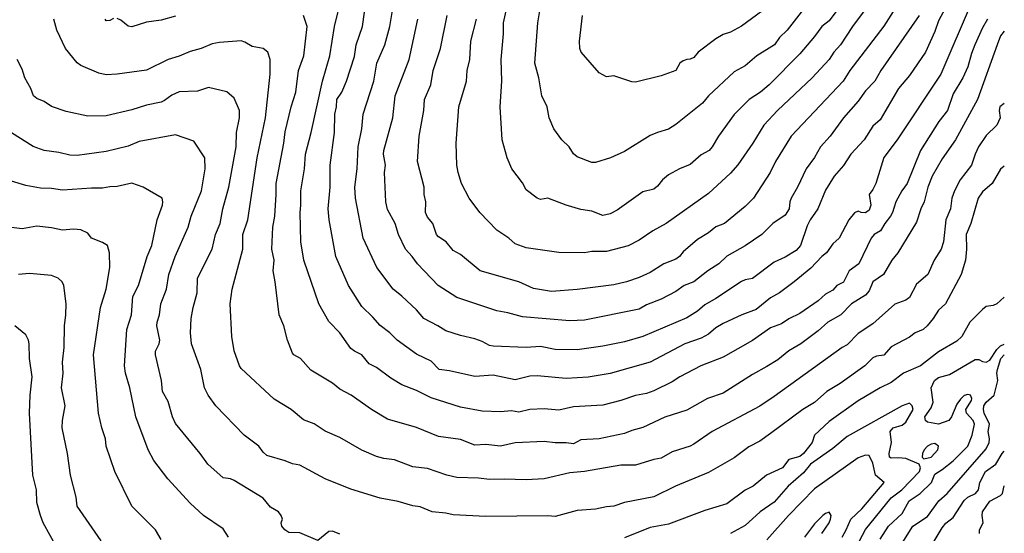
# Model space of a CAD drawing. Header units: metres. Extents: x -46681 to -43747, y -240911 to -237677.
# Tile 1020 of 1056: x -43881 to -43747, y -238481 to -238411. Entities that reach past the tile are written whole.
import ezdxf

# ---------------------------------------------------------------- set-up
doc = ezdxf.new("R2010")
doc.units = ezdxf.units.M
doc.layers.add('CONTOUR_INDEX', color=1, linetype='Continuous')
doc.layers.add('CONTOUR_INTER', color=3, linetype='Continuous')

msp = doc.modelspace()

# ---------------------------------------------------------------- linework, layer by layer
at = {"layer": 'CONTOUR_INDEX'}
for points, elevation in [([(-43760.61, -238408.02), (-43763.1, -238411.98), (-43767.77, -238418.02), (-43768.68, -238419.52), (-43775.81, -238427.02), (-43777.93, -238430.52), (-43778.68, -238432.02), (-43780.95, -238435.52), (-43782.1, -238436.7), (-43784.92, -238439.02), (-43786.1, -238439.45), (-43787.1, -238440.29), (-43788.6, -238441.19), (-43790.6, -238442.9), (-43791.1, -238443.55), (-43791.6, -238443.89), (-43793.23, -238444.52), (-43795.1, -238445.74), (-43796.6, -238446.43), (-43798.33, -238447.02), (-43800.1, -238447.42), (-43805.1, -238448.07), (-43808.6, -238448.34), (-43811.1, -238447.92), (-43813.11, -238447.02), (-43818.38, -238445.52), (-43821.1, -238443.26), (-43822.1, -238442.69), (-43823.04, -238441.52), (-43824.1, -238440.85), (-43824.36, -238440.52), (-43824.87, -238439.02), (-43825.6, -238438.14), (-43825.89, -238437.52), (-43825.81, -238436.02), (-43826.05, -238435.02), (-43826.04, -238434.02), (-43826.97, -238430.52), (-43826.72, -238427.02), (-43826.11, -238423.52), (-43826.02, -238422.02), (-43825.13, -238420.02), (-43824.82, -238418.02), (-43823.8, -238415.02), (-43822.89, -238410.52)], 80), ([(-43868.6, -238410.91), (-43869.1, -238411.17), (-43869.6, -238411.24), (-43869.77, -238411.02)], 75), ([(-43860.1, -238410.61), (-43862.1, -238411.12), (-43864.1, -238411.39), (-43866.1, -238412.07), (-43866.6, -238411.97), (-43867.6, -238411.13), (-43868.1, -238410.91)], 75), ([(-43746.6, -238412.65), (-43747.1, -238413.28), (-43747.59, -238414.52), (-43750.28, -238422.02), (-43753.29, -238427.52), (-43755.1, -238430.13), (-43756.47, -238432.52), (-43757.09, -238434.02), (-43757.55, -238436.02), (-43758.02, -238437.02), (-43758.6, -238438.81), (-43761.19, -238443.02), (-43761.99, -238444.02), (-43763.14, -238446.02), (-43764.59, -238447.02), (-43765.1, -238448.23), (-43765.6, -238448.83), (-43767.54, -238450.02), (-43768.98, -238451.52), (-43770.75, -238452.52), (-43772.1, -238453.72), (-43774.47, -238455.52), (-43776.1, -238456.48), (-43777.6, -238457.68), (-43779.1, -238458.63), (-43781.1, -238459.69), (-43785.1, -238462.28), (-43787.23, -238463.02), (-43790.1, -238464.62), (-43793.1, -238465.58), (-43796.1, -238466.99), (-43797.6, -238467.39), (-43798.6, -238467.8), (-43802.1, -238468.52), (-43804.6, -238468.68), (-43805.6, -238469.23), (-43806.6, -238469.06), (-43808.1, -238469.06), (-43809.6, -238468.89), (-43813.6, -238469.07), (-43815.6, -238469.52), (-43817.6, -238469.29), (-43819.1, -238469.38), (-43821.1, -238468.64), (-43824.1, -238468.22), (-43827.1, -238466.97), (-43831.1, -238465.85), (-43833.26, -238464.52), (-43836.06, -238462.52), (-43837.6, -238461.71), (-43838.6, -238460.88), (-43841.6, -238459.11), (-43843, -238457.52), (-43843.89, -238457.02), (-43844.1, -238456.77), (-43844.78, -238455.02), (-43845.29, -238453.02), (-43845.91, -238451.52), (-43846.45, -238447.02), (-43846.74, -238445.52), (-43846.6, -238444.02), (-43846.93, -238442.52), (-43846.79, -238439.52), (-43846.53, -238438.02), (-43846.32, -238435.02), (-43846.32, -238433.52), (-43845.26, -238428.02), (-43845.1, -238426.44), (-43844.27, -238423.02), (-43843.62, -238421.02), (-43843.26, -238418.02), (-43842.54, -238416.02), (-43842.07, -238412.02), (-43842.6, -238410.52)], 75), ([(-43862.1, -238482.34), (-43862.86, -238481.02), (-43866.1, -238477.78), (-43868.41, -238473.02), (-43869.62, -238469.52), (-43869.7, -238468.52), (-43870.2, -238467.02), (-43870.65, -238465.02), (-43871.34, -238457.02), (-43870.37, -238450.52), (-43869.6, -238448.03), (-43869.1, -238445.02), (-43869.16, -238443.02), (-43869.45, -238442.02), (-43870.1, -238441.6), (-43871.6, -238441.02), (-43872.1, -238440.33), (-43873.1, -238439.88), (-43874.1, -238439.78), (-43875.6, -238439.92), (-43877.1, -238439.61), (-43879.1, -238439.39), (-43881.1, -238439.72), (-43882.6, -238439.56)], 70), ([(-43768.82, -238482.02), (-43768.24, -238481.02), (-43767.61, -238479.52), (-43766.1, -238478.14), (-43763.05, -238474.52), (-43764.22, -238473.52), (-43764.6, -238471.86), (-43765.1, -238470.79), (-43765.6, -238470.77), (-43766.6, -238471.15), (-43772.6, -238475.37), (-43776.16, -238479.02), (-43779.1, -238482.37)], 70), ([(-43750.01, -238481.52), (-43749.98, -238481.02), (-43749.51, -238480.02), (-43749.63, -238479.02), (-43749.57, -238478.52), (-43748.6, -238477.08), (-43747.1, -238476.31), (-43746.83, -238476.02), (-43746.6, -238474.96)], 75)]:
    msp.add_lwpolyline(points, dxfattribs=dict(at, elevation=elevation))
at = {"layer": 'CONTOUR_INTER'}
for points, elevation in [([(-43762.61, -238405.52), (-43767.41, -238412.02), (-43769.02, -238414.52), (-43769.93, -238415.52), (-43770.6, -238416.52), (-43772.9, -238419.02), (-43777.65, -238423.52), (-43779.54, -238425.52), (-43781.05, -238428.02), (-43783.1, -238430.96), (-43784.1, -238432.1), (-43787.1, -238434.88), (-43792.91, -238439.02), (-43794.75, -238440.02), (-43796.6, -238441.31), (-43798.1, -238442.06), (-43801.1, -238442.86), (-43803.1, -238442.87), (-43804.1, -238443.03), (-43807.6, -238443), (-43812.1, -238442.36), (-43813.6, -238441.8), (-43814.47, -238441.02), (-43816.1, -238439.93), (-43818.44, -238437.52), (-43819.9, -238435.52), (-43820.94, -238433.52), (-43821.4, -238432.02), (-43821.56, -238431.02), (-43821.67, -238428.02), (-43821.29, -238423.02), (-43820.25, -238419.52), (-43820.18, -238418.02), (-43819.81, -238416.52), (-43819.65, -238414.02), (-43818.88, -238411.02)], 81), ([(-43767.1, -238406.52), (-43770.6, -238411.24), (-43771.6, -238412.02), (-43772.6, -238413.39), (-43774.6, -238415.74), (-43778.82, -238420.02), (-43779.98, -238421.02), (-43781.53, -238422.02), (-43783.6, -238424.05), (-43785.75, -238427.02), (-43786.6, -238428.52), (-43787.02, -238429.02), (-43788.1, -238429.62), (-43789.6, -238430.9), (-43791.08, -238431.52), (-43792.6, -238432.36), (-43793.43, -238433.02), (-43794.1, -238433.91), (-43794.6, -238434.31), (-43796.1, -238434.65), (-43799.6, -238437.19), (-43800.6, -238437.67), (-43801.6, -238437.91), (-43803.1, -238437.34), (-43804.6, -238437.11), (-43806.6, -238436.48), (-43809.1, -238435.55), (-43810.1, -238435.7), (-43810.6, -238435.55), (-43812.1, -238434.38), (-43812.6, -238433.45), (-43814.07, -238431.52), (-43814.68, -238430.02), (-43815.37, -238427.52), (-43815.63, -238423.02), (-43815.4, -238419.52), (-43815.53, -238416.52), (-43815.21, -238413.02), (-43815.2, -238411.52), (-43814.34, -238407.52)], 82), ([(-43748.89, -238411.02), (-43749.6, -238412.2), (-43750.62, -238414.52), (-43751.1, -238415.7), (-43751.6, -238417.52), (-43752.29, -238419.02), (-43753.6, -238421.23), (-43754.39, -238423.52), (-43755.55, -238425.02), (-43758.07, -238429.02), (-43759.91, -238433.52), (-43760.64, -238434.52), (-43761.46, -238436.02), (-43761.89, -238437.52), (-43762.18, -238438.02), (-43762.97, -238439.02), (-43763.55, -238440.02), (-43764.4, -238440.52), (-43764.82, -238441.02), (-43766.52, -238444.52), (-43767.86, -238445.52), (-43768.6, -238447.03), (-43769.53, -238447.52), (-43770.1, -238448.14), (-43771.1, -238448.69), (-43772.1, -238449.62), (-43774.6, -238451.35), (-43776.1, -238452.06), (-43777.1, -238452.75), (-43778.6, -238453.31), (-43781.1, -238455.07), (-43785.1, -238457.35), (-43788.14, -238458.52), (-43791.02, -238460.02), (-43792.1, -238460.73), (-43794.6, -238461.97), (-43795.6, -238462.31), (-43797.1, -238462.61), (-43799.1, -238463.28), (-43801.6, -238463.93), (-43805.6, -238464.15), (-43807.6, -238464.6), (-43809.6, -238464.41), (-43811.59, -238464.52), (-43813.1, -238464.85), (-43814.1, -238464.7), (-43815.6, -238464.82), (-43818.1, -238464.75), (-43821.1, -238464.18), (-43825.1, -238462.93), (-43827.1, -238461.9), (-43829.1, -238461.11), (-43830.6, -238460.23), (-43832.6, -238458.75), (-43833.6, -238458.25), (-43834.6, -238457.03), (-43835.62, -238456.52), (-43836.1, -238456.14), (-43837.6, -238453.99), (-43839.1, -238452.43), (-43840.5, -238450.02), (-43842.54, -238444.02), (-43842.96, -238441.52), (-43843.06, -238437.52), (-43842.94, -238436.52), (-43842.95, -238434.52), (-43842.43, -238431.52), (-43842.33, -238429.52), (-43841.52, -238426.52), (-43840, -238419.52), (-43838.97, -238416.02), (-43838.33, -238412.02), (-43837.39, -238408.02)], 76), ([(-43750.99, -238408.52), (-43755.3, -238418.52), (-43761.27, -238427.52), (-43763.1, -238429.96), (-43764.2, -238433.52), (-43764.6, -238434.37), (-43765.1, -238435.02), (-43764.86, -238436.52), (-43765.1, -238437.2), (-43765.6, -238437.57), (-43766.19, -238437.52), (-43766.6, -238437.34), (-43767.1, -238437.55), (-43767.91, -238438.52), (-43769.22, -238441.02), (-43770.1, -238441.78), (-43770.95, -238443.02), (-43771.6, -238443.53), (-43773.1, -238445.13), (-43775.37, -238447.02), (-43777.38, -238448.52), (-43778.6, -238449.19), (-43780.6, -238450.78), (-43782.55, -238451.52), (-43785.1, -238452.73), (-43786.1, -238453.33), (-43787.1, -238454.17), (-43788.1, -238454.74), (-43790.34, -238455.52), (-43795.1, -238458.01), (-43800.6, -238459.57), (-43803.6, -238460.08), (-43806.6, -238460.25), (-43810.6, -238459.9), (-43811.6, -238459.92), (-43813.6, -238460.44), (-43816.6, -238459.79), (-43819.1, -238459.99), (-43822.6, -238459.2), (-43824.02, -238459.02), (-43825.1, -238457.9), (-43827.1, -238456.9), (-43829.76, -238455.02), (-43830.77, -238454.02), (-43832.1, -238453.01), (-43833.1, -238451.83), (-43834.6, -238450.38), (-43836.44, -238447.52), (-43838.17, -238443.52), (-43839.07, -238438.52), (-43839.19, -238437.02), (-43838.92, -238434.02), (-43838.95, -238431.02), (-43838.35, -238426.52), (-43838.31, -238424.02), (-43838.07, -238423.02), (-43838, -238422.02), (-43837.33, -238421.02), (-43836.69, -238419.52), (-43835.6, -238416.1), (-43835.37, -238414.52), (-43834.49, -238412.02), (-43834.21, -238410.02)], 77), ([(-43777.6, -238408.25), (-43782.6, -238411.97), (-43784.1, -238412.78), (-43785.1, -238413.11), (-43786.1, -238413.7), (-43788.52, -238415.52), (-43789.1, -238416.24), (-43789.6, -238416.5), (-43790.1, -238416.51), (-43790.6, -238416.72), (-43791.02, -238417.02), (-43791.6, -238418.02), (-43793.6, -238418.76), (-43797.1, -238419.62), (-43797.6, -238419.61), (-43800.1, -238418.79), (-43801.1, -238418.9), (-43802.1, -238418.34), (-43804.56, -238415.52), (-43804.75, -238415.02), (-43804.8, -238414.02), (-43804.38, -238410.52)], 84), ([(-43754.69, -238409.52), (-43755.6, -238411.23), (-43756.1, -238412.71), (-43757.38, -238415.52), (-43759.6, -238418.73), (-43761.09, -238420.52), (-43763.6, -238424.78), (-43764.6, -238425.66), (-43765.81, -238427.52), (-43767.61, -238429.52), (-43768.6, -238431.04), (-43769.91, -238432.52), (-43771.1, -238434.42), (-43772.13, -238437.02), (-43773.2, -238438.52), (-43773.6, -238439.33), (-43774.51, -238442.02), (-43775.1, -238442.72), (-43776.6, -238443.62), (-43778.1, -238444.31), (-43781.1, -238446.53), (-43782.1, -238446.71), (-43782.6, -238446.95), (-43786.1, -238449.31), (-43787.6, -238450.16), (-43788.6, -238451.02), (-43790.1, -238451.95), (-43796.1, -238454.49), (-43798.6, -238455.21), (-43801.6, -238455.82), (-43805.1, -238456.31), (-43808.1, -238456.26), (-43810.1, -238455.86), (-43812.1, -238456), (-43816.6, -238455.83), (-43817.1, -238455.72), (-43818.1, -238455.17), (-43819.1, -238454.8), (-43821.1, -238454.36), (-43823.1, -238453.74), (-43824.18, -238453.02), (-43826.1, -238452.02), (-43827.1, -238450.85), (-43829.1, -238448.95), (-43830.29, -238448.02), (-43832.53, -238445.02), (-43834.41, -238441.02), (-43835.44, -238435.52), (-43835.56, -238434.02), (-43835.25, -238431.52), (-43835.09, -238428.52), (-43834.61, -238426.02), (-43834.41, -238424.02), (-43832.95, -238419.52), (-43832.54, -238417.02), (-43831.43, -238414.52), (-43830.78, -238412.02), (-43830.35, -238409.52)], 78), ([(-43774.1, -238409.61), (-43776.35, -238412.52), (-43777.4, -238413.52), (-43778.09, -238414.52), (-43780.48, -238416.02), (-43782.1, -238417.4), (-43783.6, -238418.22), (-43787.09, -238421.52), (-43787.95, -238422.52), (-43791.6, -238425.46), (-43792.6, -238426.08), (-43794.1, -238426.52), (-43795.1, -238426.96), (-43798.6, -238429.15), (-43800.54, -238430.02), (-43802.6, -238430.66), (-43803.1, -238430.64), (-43805.1, -238429.88), (-43805.6, -238429.47), (-43806.21, -238428.52), (-43807.18, -238427.52), (-43808.28, -238426.02), (-43808.92, -238424.52), (-43809.22, -238423.02), (-43809.92, -238421.52), (-43810.36, -238419.02), (-43810.89, -238417.02), (-43810.5, -238411.52), (-43810.09, -238409.02)], 83), ([(-43746.6, -238422.58), (-43747.2, -238423.02), (-43747.32, -238423.52), (-43747.16, -238424.52), (-43747.6, -238425.54), (-43749.1, -238426.95), (-43750.12, -238428.52), (-43750.6, -238429.51), (-43751.08, -238431.02), (-43752.66, -238433.02), (-43753.43, -238434.52), (-43753.76, -238435.52), (-43753.95, -238437.02), (-43754.62, -238438.52), (-43754.94, -238441.52), (-43755.23, -238442.52), (-43756.22, -238444.02), (-43757.09, -238446.02), (-43758.6, -238447.34), (-43759.6, -238449.16), (-43760.1, -238449.54), (-43761.6, -238450.09), (-43764.6, -238452.75), (-43766.6, -238454.07), (-43768.1, -238455.63), (-43768.8, -238456.02), (-43778.1, -238462.74), (-43780.1, -238464.07), (-43786.6, -238467.51), (-43789.1, -238469.24), (-43789.61, -238469.52), (-43792.1, -238470.33), (-43793.6, -238471.19), (-43794.6, -238471.34), (-43797.1, -238472.14), (-43799.1, -238472.12), (-43804.1, -238473.01), (-43806.1, -238473.2), (-43809.6, -238474.03), (-43812.1, -238474.16), (-43815.1, -238474.04), (-43817.1, -238474.09), (-43818.6, -238473.92), (-43821.6, -238473.83), (-43822.94, -238473.52), (-43825.6, -238472.58), (-43827.6, -238472.37), (-43830.1, -238471.39), (-43831.6, -238471.23), (-43832.6, -238470.97), (-43834.6, -238470.06), (-43837.6, -238468.35), (-43839.6, -238467.46), (-43841.1, -238466.45), (-43842.6, -238465.92), (-43844.27, -238464.52), (-43846.6, -238463.11), (-43851.1, -238458.89), (-43851.37, -238458.52), (-43852.1, -238456.48), (-43852.39, -238454.52), (-43852.61, -238450.02), (-43852.36, -238448.02), (-43850.91, -238442.52), (-43850.87, -238440.52), (-43850.19, -238438.52), (-43848.94, -238430.02), (-43847.81, -238424.52), (-43847.16, -238418.52), (-43847.15, -238416.52), (-43847.47, -238415.52), (-43848.09, -238415.02), (-43849.6, -238414.76), (-43850.6, -238414.15), (-43851.1, -238413.99), (-43854.1, -238414.18), (-43855.1, -238414.39), (-43856.6, -238415.02), (-43858.1, -238415.43), (-43859.6, -238416.08), (-43861.1, -238416.54), (-43864.1, -238418), (-43868.1, -238418.55), (-43869.6, -238418.62), (-43870.6, -238418.42), (-43873.1, -238417.36), (-43873.6, -238416.97), (-43875.17, -238415.02), (-43876.38, -238412.52), (-43876.79, -238411.02)], 74), ([(-43758.27, -238410.52), (-43763.5, -238418.02), (-43764.34, -238419.52), (-43765.6, -238420.84), (-43766.6, -238422.23), (-43768.63, -238424.52), (-43770.43, -238427.02), (-43771.76, -238428.52), (-43772.6, -238429.96), (-43773.72, -238431.52), (-43774.92, -238434.02), (-43775.81, -238435.52), (-43775.99, -238436.02), (-43776.07, -238437.02), (-43776.6, -238437.88), (-43778.31, -238439.02), (-43779.79, -238440.52), (-43782.1, -238442.05), (-43784.6, -238443.51), (-43785.68, -238444.52), (-43787.2, -238445.52), (-43789.1, -238447), (-43790.44, -238447.52), (-43791.6, -238448.31), (-43793.6, -238449.4), (-43795.6, -238450.18), (-43796.6, -238450.74), (-43804.1, -238452.27), (-43806.1, -238452.37), (-43812.6, -238451.82), (-43814.6, -238451.24), (-43816.1, -238450.97), (-43821.6, -238449.16), (-43824.16, -238447.52), (-43826.99, -238444.52), (-43827.69, -238443.52), (-43828.63, -238442.52), (-43829.55, -238440.52), (-43830.04, -238439.02), (-43831.1, -238437.09), (-43831.29, -238436.02), (-43831.48, -238432.02), (-43831.34, -238431.02), (-43831.61, -238429.52), (-43831.58, -238429.02), (-43830.34, -238424.52), (-43830.01, -238421.52), (-43828.1, -238416.52), (-43826.92, -238411.02)], 79), ([(-43746.6, -238431.16), (-43747.1, -238431.56), (-43748.28, -238433.52), (-43749.6, -238434.68), (-43750.19, -238435.52), (-43751.19, -238439.02), (-43751.8, -238440.52), (-43751.76, -238442.52), (-43751.9, -238444.02), (-43752.49, -238446.02), (-43754.67, -238450.02), (-43755.6, -238450.88), (-43756.33, -238452.02), (-43757.17, -238453.02), (-43757.7, -238453.52), (-43758.8, -238454.02), (-43759.6, -238454.58), (-43762.1, -238455.91), (-43763.1, -238457.07), (-43764.1, -238457.18), (-43764.6, -238457.43), (-43765.7, -238458.52), (-43769.1, -238460.95), (-43770.89, -238462.02), (-43772.6, -238463.55), (-43774.19, -238464.52), (-43778.6, -238467.81), (-43780.1, -238468.85), (-43781.6, -238469.63), (-43783.6, -238471.15), (-43787.1, -238473.15), (-43791.62, -238475.02), (-43794.6, -238476.5), (-43798.6, -238477.24), (-43800.1, -238477.77), (-43801.1, -238477.83), (-43802.6, -238478.19), (-43805.1, -238478.36), (-43808.1, -238479.19), (-43809.1, -238479.09), (-43817.6, -238479.19), (-43822.1, -238478.95), (-43823.1, -238478.7), (-43824.97, -238478.52), (-43826.6, -238477.87), (-43827.6, -238477.71), (-43829.6, -238477.11), (-43832.1, -238476.65), (-43836.1, -238475.44), (-43839.6, -238474.01), (-43843.1, -238472.12), (-43844.1, -238471.97), (-43845.1, -238471.55), (-43847.6, -238470.8), (-43848.1, -238470.37), (-43848.7, -238469.52), (-43850.7, -238468.02), (-43854.58, -238464.02), (-43855.63, -238462.52), (-43856.14, -238461.52), (-43856.63, -238459.02), (-43857.93, -238455.52), (-43858.06, -238454.02), (-43857.98, -238452.02), (-43857.71, -238450.52), (-43857.14, -238448.52), (-43857.08, -238446.52), (-43855.09, -238442.52), (-43854.64, -238440.52), (-43854.02, -238439.02), (-43853.63, -238437.02), (-43852.79, -238434.02), (-43851.79, -238428.52), (-43851.78, -238426.52), (-43851.36, -238424.52), (-43851.34, -238423.52), (-43852.1, -238421.81), (-43853.1, -238420.94), (-43855.6, -238420.36), (-43857.1, -238420.86), (-43859.6, -238420.96), (-43860.6, -238421.42), (-43861.6, -238422.15), (-43862.1, -238422.37), (-43864.1, -238422.78), (-43866.1, -238423.45), (-43869.6, -238424.25), (-43872.1, -238424.3), (-43875.1, -238423.68), (-43877.1, -238422.98), (-43878.1, -238422.27), (-43879.1, -238421.86), (-43879.58, -238421.52), (-43879.95, -238420.52), (-43880.75, -238419.02), (-43881.1, -238417.86), (-43881.79, -238416.52)], 73), ([(-43837.6, -238481.58), (-43838.6, -238481.18), (-43839.1, -238481.24), (-43840.6, -238482.48), (-43843.1, -238481.43), (-43844.6, -238481.35), (-43845.15, -238481.02), (-43845.53, -238480.52), (-43845.64, -238480.02), (-43845.48, -238479.52), (-43845.66, -238479.02), (-43846.02, -238478.52), (-43847.1, -238477.89), (-43848.1, -238476.68), (-43852.1, -238474.25), (-43852.6, -238474.03), (-43853.6, -238473.86), (-43855.67, -238472.02), (-43856.72, -238470.52), (-43860.1, -238466.42), (-43860.54, -238465.52), (-43861.1, -238463.4), (-43861.89, -238462.02), (-43862.02, -238460.52), (-43862.87, -238457.02), (-43862.85, -238456.52), (-43862.37, -238455.52), (-43862.26, -238455.02), (-43862.66, -238453.02), (-43862.64, -238452.52), (-43862.31, -238451.52), (-43862.13, -238450.02), (-43861.33, -238448.02), (-43861.02, -238446.02), (-43860.15, -238443.52), (-43858.38, -238439.52), (-43857.97, -238438.02), (-43856.57, -238434.52), (-43856.06, -238431.52), (-43856.1, -238430.01), (-43857.6, -238427.74), (-43860.1, -238426.84), (-43865.1, -238427.79), (-43866.6, -238428.42), (-43869.6, -238429.13), (-43873.6, -238429.67), (-43874.6, -238429.65), (-43876.1, -238429.28), (-43878.09, -238429.02), (-43879.6, -238428.46), (-43882.6, -238426.56)], 72), ([(-43852.87, -238482.02), (-43853.6, -238480.85), (-43856.3, -238479.02), (-43858.1, -238477.35), (-43861.15, -238474.02), (-43863.1, -238471.52), (-43863.86, -238470.02), (-43865.54, -238465.52), (-43866.37, -238461.52), (-43866.98, -238459.52), (-43867.09, -238458.52), (-43866.77, -238453.52), (-43866.12, -238451.52), (-43865.98, -238449.02), (-43865.2, -238447.52), (-43863.99, -238443.52), (-43863.35, -238442.02), (-43862.63, -238438.52), (-43861.9, -238436.52), (-43861.83, -238436.02), (-43861.93, -238435.52), (-43864.54, -238434.02), (-43866.1, -238433.48), (-43868.1, -238433.93), (-43869.1, -238433.97), (-43870.1, -238434.18), (-43871.6, -238434.17), (-43875.6, -238434.45), (-43877.1, -238434.19), (-43878.6, -238434.18), (-43880.6, -238433.81), (-43882.6, -238433.21)], 71), ([(-43870.29, -238482.52), (-43873.6, -238477.75), (-43873.73, -238476.52), (-43874.48, -238473.52), (-43874.91, -238470.52), (-43875.64, -238467.02), (-43875.58, -238466.02), (-43875.22, -238464.02), (-43875.72, -238461.52), (-43875.52, -238459.52), (-43875.58, -238458.02), (-43875.36, -238456.02), (-43875.33, -238453.02), (-43875.12, -238451.52), (-43875.09, -238450.02), (-43875.43, -238447.52), (-43875.62, -238447.02), (-43876.17, -238446.52), (-43877.1, -238446.16), (-43880.1, -238445.86), (-43881.61, -238446.02)], 69), ([(-43746.6, -238449.12), (-43747.6, -238450.03), (-43748.1, -238450.26), (-43749.1, -238450.4), (-43749.6, -238450.8), (-43751.32, -238452.52), (-43752.43, -238454.52), (-43753.1, -238455.15), (-43755.6, -238456.62), (-43758.09, -238458.52), (-43760.38, -238459.52), (-43762.1, -238460.8), (-43763.6, -238461.55), (-43766.6, -238463.32), (-43770.6, -238466.15), (-43772.57, -238468.02), (-43772.91, -238469.02), (-43774.1, -238470.55), (-43774.6, -238470.94), (-43776.1, -238471.38), (-43776.99, -238472.52), (-43779.18, -238473.52), (-43781.01, -238475.02), (-43782.1, -238475.58), (-43784.6, -238477.44), (-43787.6, -238478.34), (-43792.6, -238480.24), (-43795.1, -238480.7), (-43798.6, -238482.1)], 72), ([(-43876.32, -238483.52), (-43878.22, -238480.02), (-43878.62, -238479.02), (-43879.1, -238477.25), (-43879.17, -238475.52), (-43879.66, -238473.52), (-43880.11, -238465.02), (-43880.03, -238462.52), (-43879.74, -238460.02), (-43880.13, -238457.52), (-43880.16, -238455.52), (-43880.24, -238455.02), (-43880.6, -238454.26), (-43882.1, -238453.06)], 68), ([(-43763.6, -238482.27), (-43762.45, -238480.52), (-43760.6, -238478.76), (-43759.61, -238477.02), (-43758.1, -238476.01), (-43756.58, -238474.52), (-43756.1, -238473.36), (-43755.1, -238472.74), (-43753.6, -238471.55), (-43751.59, -238469.52), (-43750.99, -238468.02), (-43750.7, -238466.52), (-43750.85, -238466.02), (-43751.79, -238465.02), (-43751.86, -238464.52), (-43751.1, -238463.27), (-43751.03, -238463.02), (-43751.21, -238462.52), (-43751.6, -238462.44), (-43752.1, -238462.6), (-43752.6, -238463.11), (-43753.1, -238463.76), (-43753.84, -238465.52), (-43754.18, -238466.02), (-43755.6, -238466.54), (-43757.1, -238466.23), (-43757.37, -238466.02), (-43757.49, -238465.52), (-43756.6, -238464.27), (-43756.33, -238463.52), (-43756.63, -238461.52), (-43756.17, -238460.52), (-43755.6, -238460.1), (-43754.1, -238459.7), (-43750.6, -238457.67), (-43750.1, -238457.67), (-43749.6, -238457.94), (-43749.1, -238458), (-43748.6, -238457.74), (-43747.6, -238456.29), (-43747.1, -238455.78), (-43746.6, -238455.56)], 72), ([(-43760.6, -238482.81), (-43759.11, -238480.52), (-43757.1, -238479.17), (-43755.55, -238477.02), (-43754.43, -238476.02), (-43749.1, -238469.92), (-43748.67, -238469.02), (-43748.61, -238468.52), (-43748.79, -238467.52), (-43748.64, -238466.52), (-43749.34, -238465.02), (-43749.45, -238464.52), (-43749.41, -238464.02), (-43749.1, -238463.5), (-43747.97, -238462.52), (-43747.48, -238460.52), (-43747.62, -238459.52), (-43747.54, -238459.02), (-43747.06, -238457.52), (-43746.6, -238457)], 73), ([(-43766.43, -238482.52), (-43765.6, -238480.97), (-43762.1, -238476.63), (-43760.65, -238475.52), (-43758.22, -238473.02), (-43758.07, -238472.52), (-43758.24, -238472.02), (-43760.1, -238471.22), (-43761.1, -238471.12), (-43762.1, -238471.19), (-43762.33, -238471.02), (-43762.38, -238470.52), (-43762.05, -238469.02), (-43762.22, -238467.52), (-43761.8, -238467.02), (-43760.6, -238466.64), (-43760.1, -238466.24), (-43759.06, -238464.52), (-43759.2, -238464.02), (-43759.6, -238463.66), (-43760.6, -238464.02), (-43768.1, -238468.19), (-43770.1, -238469.87), (-43773.12, -238472.02), (-43774.1, -238473.19), (-43776.21, -238475.02), (-43778.1, -238477.21), (-43780.02, -238478.52), (-43782.1, -238480.43), (-43784.1, -238481.51)], 71), ([(-43757.1, -238469.52), (-43757.59, -238470.02), (-43757.78, -238470.52), (-43757.84, -238471.02), (-43757.6, -238471.28), (-43756.6, -238471.02), (-43755.69, -238470.02), (-43755.61, -238469.52), (-43756.1, -238469.19), (-43756.6, -238469.26), (-43757.1, -238469.52)], 71), ([(-43756.49, -238483.02), (-43755.1, -238480.74), (-43754.6, -238480.11), (-43753.6, -238479.3), (-43752.1, -238476.97), (-43751.6, -238476.51), (-43750.53, -238476.02), (-43750.15, -238475.52), (-43749.96, -238474.52), (-43749.19, -238473.02), (-43747.76, -238472.02), (-43746.89, -238470.52), (-43746.6, -238470.22)], 74), ([(-43771.6, -238481.52), (-43770.6, -238480.03), (-43770.4, -238479.52), (-43770.33, -238479.02), (-43770.6, -238478.59), (-43771.1, -238478.75), (-43771.44, -238479.02), (-43772.6, -238480.19), (-43773.98, -238482.02)], 69)]:
    msp.add_lwpolyline(points, dxfattribs=dict(at, elevation=elevation))

doc.saveas('drawing.dxf')
